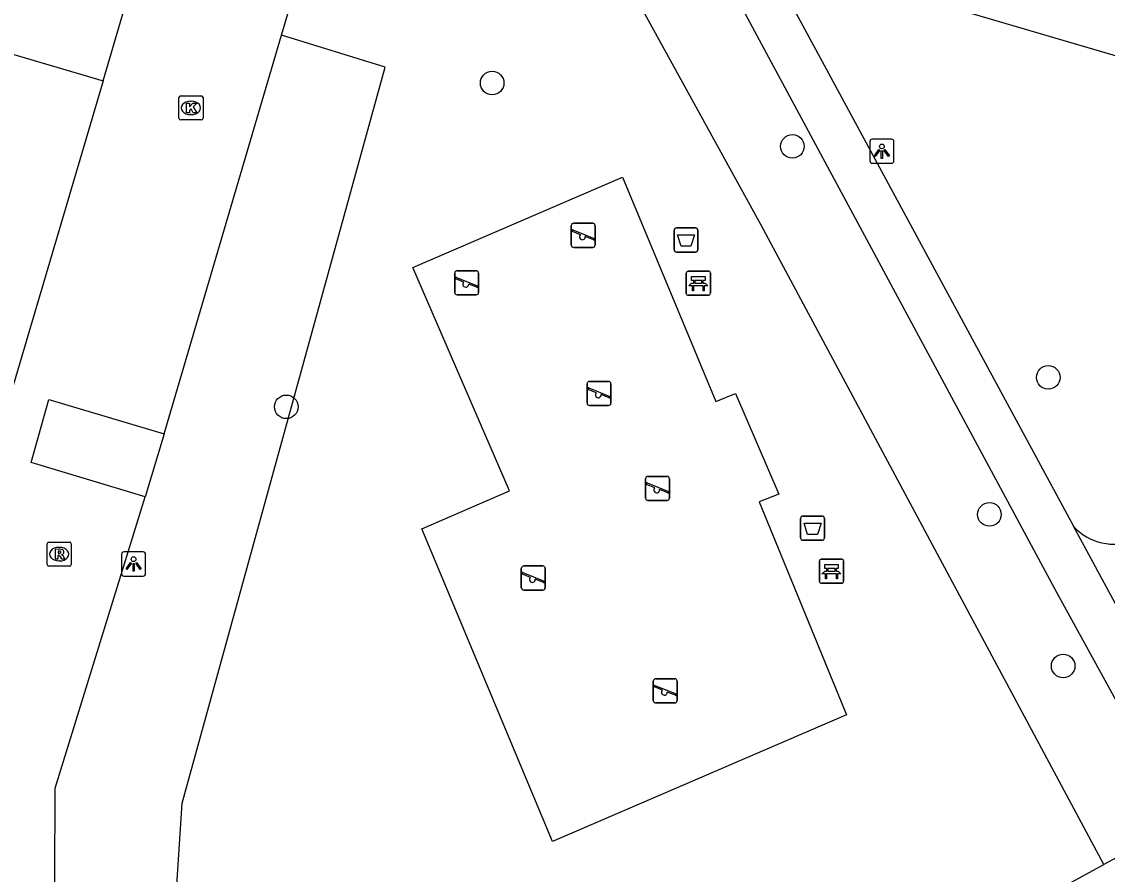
# Model space of a CAD drawing. Extents: x 161771 to 163125, y 382479 to 383177.
# Drawn here: x 162516.25 to 162561.23, y 382551.77 to 382587.11 of the extents above; entities that cross this region are included whole.
import ezdxf

# ---------------------------------------------------------------- set-up
doc = ezdxf.new("R2010")
doc.units = 0
for name, color, linetype in [('IMGEO_Afvalbak', 7, 'Continuous'), ('IMGEO_Bank', 7, 'Continuous'), ('IMGEO_Boom', 7, 'Continuous'), ('IMGEO_Groenvoorziening', 7, 'Continuous'), ('IMGEO_Hek', 7, 'Continuous'), ('IMGEO_Kolk', 7, 'Continuous'), ('IMGEO_Lichtpunt', 7, 'Continuous'), ('IMGEO_Pand', 7, 'Continuous'), ('IMGEO_Rijbaan_lokaal_open', 7, 'Continuous'), ('IMGEO_Rioolput', 7, 'Continuous'), ('IMGEO_Speelvoorziening', 7, 'Continuous'), ('IMGEO_Voetpad_halfverhard', 7, 'Continuous'), ('IMGEO_Voetpad_open', 7, 'Continuous')]:
    doc.layers.add(name, color=color, linetype=linetype)

msp = doc.modelspace()

# ---------------------------------------------------------------- linework, layer by layer
at = {"layer": 'IMGEO_Afvalbak'}
for p, q in [((162543.381, 382578.565), (162544.171, 382578.565)), ((162544.171, 382578.565), (162543.381, 382578.565)), ((162543.281, 382577.665), (162543.281, 382578.465)), ((162543.281, 382578.465), (162543.281, 382577.665)), ((162544.271, 382578.465), (162544.271, 382577.665)), ((162544.271, 382577.665), (162544.271, 382578.465)), ((162544.171, 382577.565), (162543.381, 382577.565)), ((162543.381, 382577.565), (162544.171, 382577.565)), ((162548.522, 382565.721), (162548.522, 382566.521)), ((162548.522, 382566.521), (162548.522, 382565.721)), ((162548.622, 382566.621), (162549.412, 382566.621)), ((162549.412, 382566.621), (162548.622, 382566.621)), ((162549.512, 382566.521), (162549.512, 382565.721)), ((162549.512, 382565.721), (162549.512, 382566.521)), ((162549.412, 382565.621), (162548.622, 382565.621)), ((162548.622, 382565.621), (162549.412, 382565.621))]:
    msp.add_line(p, q, dxfattribs=at)
for points in [[(162543.424, 382578.279), (162544.128, 382578.279), (162543.979, 382577.809), (162543.573, 382577.809), (162543.424, 382578.279)], [(162548.665, 382566.335), (162549.369, 382566.335), (162549.22, 382565.865), (162548.814, 382565.865), (162548.665, 382566.335)]]:
    msp.add_lwpolyline(points, dxfattribs=at)
for centre, start, end in [((162543.381, 382578.465), 90, 180), ((162543.381, 382578.465), 90, 180), ((162544.171, 382578.465), 0, 90), ((162544.171, 382578.465), 360, 90), ((162543.381, 382577.665), 180, 270), ((162543.381, 382577.665), 180, 270), ((162544.171, 382577.665), 270, 0), ((162544.171, 382577.665), 270, 0), ((162548.622, 382566.521), 90, 180), ((162548.622, 382566.521), 90, 180), ((162549.412, 382566.521), 0, 90), ((162549.412, 382566.521), 360, 90), ((162548.622, 382565.721), 180, 270), ((162548.622, 382565.721), 180, 270), ((162549.412, 382565.721), 270, 0), ((162549.412, 382565.721), 270, 0)]:
    msp.add_arc(centre, 0.1, start, end, dxfattribs=at)
at = {"layer": 'IMGEO_Bank'}
for p, q in [((162543.785, 382575.849), (162543.785, 382576.69)), ((162543.785, 382576.69), (162543.785, 382575.849)), ((162543.86, 382576.774), (162544.701, 382576.774)), ((162544.701, 382576.774), (162543.86, 382576.774)), ((162544.785, 382576.699), (162544.785, 382575.858)), ((162544.785, 382575.858), (162544.785, 382576.699)), ((162544.094, 382576.28), (162544.094, 382576.386)), ((162544.138, 382576.386), (162544.138, 382576.28)), ((162544.426, 382576.392), (162544.144, 382576.392)), ((162544.144, 382576.274), (162544.426, 382576.274)), ((162544.432, 382576.28), (162544.432, 382576.386)), ((162544.476, 382576.386), (162544.476, 382576.28)), ((162544.482, 382576.172), (162544.089, 382576.172)), ((162544.71, 382575.774), (162543.869, 382575.774)), ((162543.869, 382575.774), (162544.71, 382575.774)), ((162549.304, 382563.911), (162549.304, 382564.752)), ((162549.304, 382564.752), (162549.304, 382563.911)), ((162549.379, 382564.836), (162550.22, 382564.836)), ((162550.22, 382564.836), (162549.379, 382564.836)), ((162550.304, 382564.761), (162550.304, 382563.92)), ((162550.304, 382563.92), (162550.304, 382564.761)), ((162550.001, 382564.234), (162549.608, 382564.234)), ((162549.613, 382564.342), (162549.613, 382564.448)), ((162549.657, 382564.448), (162549.657, 382564.342)), ((162549.945, 382564.454), (162549.663, 382564.454)), ((162549.663, 382564.336), (162549.945, 382564.336)), ((162549.951, 382564.342), (162549.951, 382564.448)), ((162549.995, 382564.448), (162549.995, 382564.342)), ((162550.229, 382563.836), (162549.388, 382563.836)), ((162549.388, 382563.836), (162550.229, 382563.836))]:
    msp.add_line(p, q, dxfattribs=at)
for points in [[(162544.032, 382576.172), (162543.89, 382576.172), (162544.002, 382576.274), (162544.088, 382576.274)], [(162544.088, 382576.392), (162544.002, 382576.392), (162544.002, 382576.553), (162544.565, 382576.553), (162544.565, 382576.392), (162544.482, 382576.392)], [(162544.482, 382576.274), (162544.565, 382576.274), (162544.677, 382576.172), (162544.538, 382576.172)], [(162544.082, 382576.165), (162544.082, 382575.958), (162544.039, 382575.958), (162544.039, 382576.165)], [(162544.532, 382576.165), (162544.532, 382575.958), (162544.488, 382575.958), (162544.488, 382576.165)], [(162549.607, 382564.454), (162549.521, 382564.454), (162549.521, 382564.615), (162550.084, 382564.615), (162550.084, 382564.454), (162550.001, 382564.454)], [(162549.551, 382564.234), (162549.409, 382564.234), (162549.521, 382564.336), (162549.607, 382564.336)], [(162549.601, 382564.227), (162549.601, 382564.02), (162549.558, 382564.02), (162549.558, 382564.227)], [(162550.001, 382564.336), (162550.084, 382564.336), (162550.196, 382564.234), (162550.057, 382564.234)], [(162550.051, 382564.227), (162550.051, 382564.02), (162550.007, 382564.02), (162550.007, 382564.227)]]:
    msp.add_lwpolyline(points, dxfattribs=at)
for centre, radius, start, end in [((162543.863, 382576.696), 0.0779, 92.4484, 184.2845), ((162543.863, 382576.696), 0.0779, 92.4484, 184.2845), ((162544.707, 382576.696), 0.0779, 2.4484, 94.2845), ((162544.707, 382576.696), 0.0779, 2.4484, 94.2845), ((162544.087, 382576.385), 0.00671, 2.8957, 87.1043), ((162544.087, 382576.281), 0.00671, 272.8957, 357.1043), ((162544.144, 382576.385), 0.00671, 92.8957, 177.1043), ((162544.144, 382576.281), 0.00671, 182.8957, 267.1043), ((162544.426, 382576.385), 0.00671, 2.8957, 87.1043), ((162544.426, 382576.281), 0.00671, 272.8957, 357.1043), ((162544.483, 382576.385), 0.00671, 92.8957, 177.1043), ((162544.483, 382576.281), 0.00671, 182.8957, 267.1043), ((162543.863, 382575.852), 0.0779, 182.4484, 274.2845), ((162543.863, 382575.852), 0.0779, 182.4484, 274.2845), ((162544.032, 382576.165), 0.00671, 2.8957, 87.1043), ((162544.089, 382576.165), 0.00671, 92.8957, 177.1043), ((162544.481, 382576.165), 0.00671, 2.8957, 87.1043), ((162544.538, 382576.165), 0.00671, 92.8957, 177.1043), ((162544.707, 382575.852), 0.0779, 272.4484, 4.2845), ((162544.707, 382575.852), 0.0779, 272.4484, 4.2845), ((162549.382, 382564.758), 0.0779, 92.4484, 184.2845), ((162549.382, 382564.758), 0.0779, 92.4484, 184.2845), ((162550.226, 382564.758), 0.0779, 2.4484, 94.2845), ((162550.226, 382564.758), 0.0779, 2.4484, 94.2845), ((162549.551, 382564.227), 0.00671, 2.8957, 87.1043), ((162549.608, 382564.227), 0.00671, 92.8957, 177.1043), ((162549.606, 382564.447), 0.00671, 2.8957, 87.1043), ((162549.606, 382564.343), 0.00671, 272.8957, 357.1043), ((162549.663, 382564.447), 0.00671, 92.8957, 177.1043), ((162549.663, 382564.343), 0.00671, 182.8957, 267.1043), ((162549.945, 382564.447), 0.00671, 2.8957, 87.1043), ((162549.945, 382564.343), 0.00671, 272.8957, 357.1043), ((162550.002, 382564.447), 0.00671, 92.8957, 177.1043), ((162550.002, 382564.343), 0.00671, 182.8957, 267.1043), ((162550, 382564.227), 0.00671, 2.8957, 87.1043), ((162550.057, 382564.227), 0.00671, 92.8957, 177.1043), ((162549.382, 382563.914), 0.0779, 182.4484, 274.2845), ((162549.382, 382563.914), 0.0779, 182.4484, 274.2845), ((162550.226, 382563.914), 0.0779, 272.4484, 4.2845), ((162550.226, 382563.914), 0.0779, 272.4484, 4.2845)]:
    msp.add_arc(centre, radius, start, end, dxfattribs=at)
at = {"layer": 'IMGEO_Boom'}
for centre in [(162535.743, 382584.572), (162548.183, 382581.946), (162558.786, 382572.37), (162527.211, 382571.15), (162556.348, 382566.69), (162559.404, 382560.409)]:
    msp.add_circle(centre, 0.489, dxfattribs=at)
at = {"layer": 'IMGEO_Groenvoorziening'}
for points in [[(162561.095, 382552.178), (162546.883, 382578.675), (162540.628, 382590.059), (162539.023, 382590.571)], [(162521.543, 382530.653), (162521.601, 382534.757), (162522.897, 382554.728), (162531.306, 382585.228), (162527.016, 382586.562)], [(162532.821, 382566.093), (162536.457, 382567.664), (162532.451, 382576.926), (162541.143, 382580.672), (162545.009, 382571.366), (162545.823, 382571.706), (162547.625, 382567.528), (162546.813, 382567.212), (162550.43, 382558.377), (162538.244, 382553.131), (162532.821, 382566.093)]]:
    msp.add_lwpolyline(points, dxfattribs=at)
at = {"layer": 'IMGEO_Hek'}
msp.add_lwpolyline([(162561.095, 382552.178), (162546.883, 382578.675), (162540.628, 382590.059), (162539.023, 382590.571)], dxfattribs=at)
at = {"layer": 'IMGEO_Kolk'}
for p, q in [((162522.758, 382583.116), (162522.758, 382583.968)), ((162522.833, 382584.042), (162523.685, 382584.042)), ((162523.759, 382583.968), (162523.759, 382583.116)), ((162523.246, 382583.822), (162523.271, 382583.822)), ((162523.685, 382583.042), (162522.833, 382583.042)), ((162523.269, 382583.262), (162523.244, 382583.262))]:
    msp.add_line(p, q, dxfattribs=at)
for points in [[(162522.758, 382583.116), (162522.758, 382583.968)], [(162522.833, 382584.042), (162523.685, 382584.042)], [(162523.759, 382583.968), (162523.759, 382583.116)], [(162523.079, 382583.742), (162523.202, 382583.742), (162523.202, 382583.591), (162523.332, 382583.742), (162523.496, 382583.742), (162523.35, 382583.591), (162523.503, 382583.342), (162523.351, 382583.342), (162523.266, 382583.506), (162523.202, 382583.439), (162523.202, 382583.342), (162523.079, 382583.342), (162523.079, 382583.742)], [(162523.685, 382583.042), (162522.833, 382583.042)]]:
    msp.add_lwpolyline(points, dxfattribs=at)
for centre, start, end in [((162522.835, 382583.966), 91.552, 178.448), ((162522.835, 382583.966), 91.552, 178.448), ((162523.683, 382583.966), 1.552, 88.448), ((162523.683, 382583.966), 1.552, 88.448), ((162522.835, 382583.118), 181.552, 268.448), ((162522.835, 382583.118), 181.552, 268.448), ((162523.683, 382583.118), 271.552, 358.448), ((162523.683, 382583.118), 271.552, 358.448)]:
    msp.add_arc(centre, 0.0765, start, end, dxfattribs=at)
for centre, major_axis, ratio, start_param, end_param in [((162523.245, 382583.542), (-0.387, 0.002), 0.722429, 4.712389, 7.853982), ((162523.27, 382583.542), (-0.39, 0.002), 0.717154, 1.570796, 4.712389)]:
    msp.add_ellipse(centre, major_axis=major_axis, ratio=ratio, start_param=start_param, end_param=end_param, dxfattribs=at)
at = {"layer": 'IMGEO_Lichtpunt'}
for p, q in [((162551.393, 382582.147), (162551.393, 382581.34)), ((162551.393, 382582.147), (162551.393, 382581.34)), ((162552.295, 382582.242), (162551.487, 382582.242)), ((162552.295, 382582.242), (162551.487, 382582.242)), ((162552.389, 382581.34), (162552.389, 382582.147)), ((162552.389, 382581.34), (162552.389, 382582.147)), ((162551.487, 382581.246), (162552.295, 382581.246)), ((162551.487, 382581.246), (162552.295, 382581.246)), ((162520.382, 382565.039), (162520.382, 382564.232)), ((162520.382, 382565.039), (162520.382, 382564.232)), ((162521.284, 382565.134), (162520.476, 382565.134)), ((162521.284, 382565.134), (162520.476, 382565.134)), ((162521.378, 382564.232), (162521.378, 382565.039)), ((162521.378, 382564.232), (162521.378, 382565.039)), ((162520.476, 382564.138), (162521.284, 382564.138)), ((162520.476, 382564.138), (162521.284, 382564.138))]:
    msp.add_line(p, q, dxfattribs=at)
for points in [[(162551.767, 382581.811), (162551.806, 382581.783), (162551.618, 382581.521), (162551.58, 382581.548), (162551.767, 382581.811)], [(162551.869, 382581.763), (162551.916, 382581.763), (162551.916, 382581.441), (162551.869, 382581.441), (162551.869, 382581.763)], [(162551.979, 382581.783), (162552.017, 382581.81), (162552.204, 382581.548), (162552.165, 382581.52), (162551.979, 382581.783)], [(162520.756, 382564.703), (162520.795, 382564.675), (162520.607, 382564.413), (162520.569, 382564.44), (162520.756, 382564.703)], [(162520.858, 382564.655), (162520.905, 382564.655), (162520.905, 382564.333), (162520.858, 382564.333), (162520.858, 382564.655)], [(162520.968, 382564.675), (162521.006, 382564.702), (162521.193, 382564.44), (162521.154, 382564.412), (162520.968, 382564.675)]]:
    msp.add_lwpolyline(points, dxfattribs=at)
for centre in [(162551.892, 382581.945), (162520.881, 382564.837)]:
    msp.add_circle(centre, 0.0994, dxfattribs=at)
for centre, start, end in [((162551.487, 382582.147), 90, 180), ((162551.487, 382582.147), 90, 180), ((162552.295, 382582.147), 0, 90), ((162552.295, 382582.147), 0, 90), ((162551.487, 382581.34), 180, 270), ((162551.487, 382581.34), 180, 270), ((162552.295, 382581.34), 270, 0), ((162552.295, 382581.34), 270, 360), ((162520.476, 382565.039), 90, 180), ((162520.476, 382565.039), 90, 180), ((162521.284, 382565.039), 0, 90), ((162521.284, 382565.039), 0, 90), ((162520.476, 382564.232), 180, 270), ((162520.476, 382564.232), 180, 270), ((162521.284, 382564.232), 270, 0), ((162521.284, 382564.232), 270, 360)]:
    msp.add_arc(centre, 0.0946, start, end, dxfattribs=at)
at = {"layer": 'IMGEO_Pand'}
for points in [[(162519.617, 382584.659), (162521.99, 382592.721)], [(162513.27, 382586.527), (162514.821, 382586.07), (162519.617, 382584.659)]]:
    msp.add_lwpolyline(points, dxfattribs=at)
at = {"layer": 'IMGEO_Rijbaan_lokaal_open'}
for points in [[(162521.359, 382567.425), (162516.632, 382568.843), (162517.369, 382571.46), (162522.148, 382570.03)], [(162522.148, 382570.03), (162521.359, 382567.425)]]:
    msp.add_lwpolyline(points, dxfattribs=at)
at = {"layer": 'IMGEO_Rioolput'}
for p, q in [((162517.299, 382564.618), (162517.299, 382565.47)), ((162517.374, 382565.544), (162518.226, 382565.544)), ((162518.3, 382565.47), (162518.3, 382564.618)), ((162517.787, 382565.324), (162517.812, 382565.324)), ((162518.226, 382564.544), (162517.374, 382564.544)), ((162517.81, 382564.764), (162517.785, 382564.764))]:
    msp.add_line(p, q, dxfattribs=at)
for points in [[(162517.299, 382564.618), (162517.299, 382565.47)], [(162517.374, 382565.544), (162518.226, 382565.544)], [(162518.3, 382565.47), (162518.3, 382564.618)], [(162517.888, 382565.242), (162517.636, 382565.244), (162517.636, 382564.844)], [(162517.636, 382564.844), (162517.76, 382564.844), (162517.76, 382565.006), (162517.771, 382565.006)], [(162517.814, 382565.163), (162517.76, 382565.163), (162517.76, 382565.082)], [(162517.76, 382565.082), (162517.812, 382565.082)], [(162518.226, 382564.544), (162517.374, 382564.544)], [(162517.818, 382564.977), (162517.889, 382564.844), (162518.029, 382564.844), (162517.964, 382564.97)]]:
    msp.add_lwpolyline(points, dxfattribs=at)
for centre, radius, start, end in [((162517.376, 382565.468), 0.0765, 91.552, 178.448), ((162517.376, 382565.468), 0.0765, 91.552, 178.448), ((162518.224, 382565.468), 0.0765, 1.552, 88.448), ((162518.224, 382565.468), 0.0765, 1.552, 88.448), ((162517.77, 382564.953), 0.0533, 26.0293, 88.6989), ((162517.796, 382565.271), 0.19, 274.7715, 282.9687), ((162517.82, 382565.067), 0.0964, 77.0061, 93.1865), ((162517.834, 382565.124), 0.0378, 276.6634, 79.6772), ((162517.887, 382565.132), 0.109, 350.3612, 89.416), ((162517.885, 382565.132), 0.112, 277.5842, 350.9817), ((162517.869, 382564.917), 0.108, 29.5134, 73.7905), ((162517.376, 382564.62), 0.0765, 181.552, 268.448), ((162517.376, 382564.62), 0.0765, 181.552, 268.448), ((162518.224, 382564.62), 0.0765, 271.552, 358.448), ((162518.224, 382564.62), 0.0765, 271.552, 358.448)]:
    msp.add_arc(centre, radius, start, end, dxfattribs=at)
for centre, major_axis, ratio, start_param, end_param in [((162517.786, 382565.044), (-0.387, 0.002), 0.722429, 4.712389, 7.853982), ((162517.811, 382565.044), (-0.39, 0.002), 0.717154, 1.570796, 4.712389)]:
    msp.add_ellipse(centre, major_axis=major_axis, ratio=ratio, start_param=start_param, end_param=end_param, dxfattribs=at)
at = {"layer": 'IMGEO_Speelvoorziening'}
for p, q in [((162539.02, 382577.858), (162539.02, 382578.658)), ((162539.02, 382578.658), (162539.02, 382577.858)), ((162539.089, 382578.483), (162539.965, 382578.13)), ((162539.12, 382578.758), (162539.91, 382578.758)), ((162539.91, 382578.758), (162539.12, 382578.758)), ((162540.01, 382578.658), (162540.01, 382577.858)), ((162540.01, 382577.858), (162540.01, 382578.658)), ((162539.403, 382578.286), (162539.064, 382578.423)), ((162539.941, 382578.07), (162539.601, 382578.207)), ((162539.91, 382577.758), (162539.12, 382577.758)), ((162539.12, 382577.758), (162539.91, 382577.758)), ((162534.188, 382575.892), (162534.188, 382576.692)), ((162534.188, 382576.692), (162534.188, 382575.892)), ((162534.288, 382576.792), (162535.078, 382576.792)), ((162535.078, 382576.792), (162534.288, 382576.792)), ((162535.178, 382576.692), (162535.178, 382575.892)), ((162535.178, 382575.892), (162535.178, 382576.692)), ((162534.571, 382576.32), (162534.232, 382576.457)), ((162534.257, 382576.517), (162535.133, 382576.164)), ((162535.109, 382576.104), (162534.769, 382576.241)), ((162535.078, 382575.792), (162534.288, 382575.792)), ((162534.288, 382575.792), (162535.078, 382575.792)), ((162539.775, 382572.206), (162540.565, 382572.206)), ((162540.565, 382572.206), (162539.775, 382572.206)), ((162539.675, 382571.306), (162539.675, 382572.106)), ((162539.675, 382572.106), (162539.675, 382571.306)), ((162540.058, 382571.734), (162539.719, 382571.871)), ((162539.744, 382571.931), (162540.62, 382571.578)), ((162540.665, 382572.106), (162540.665, 382571.306)), ((162540.665, 382571.306), (162540.665, 382572.106)), ((162540.596, 382571.518), (162540.256, 382571.655)), ((162540.565, 382571.206), (162539.775, 382571.206)), ((162539.775, 382571.206), (162540.565, 382571.206)), ((162542.099, 382567.369), (162542.099, 382568.169)), ((162542.099, 382568.169), (162542.099, 382567.369)), ((162542.199, 382568.269), (162542.989, 382568.269)), ((162542.989, 382568.269), (162542.199, 382568.269)), ((162543.089, 382568.169), (162543.089, 382567.369)), ((162543.089, 382567.369), (162543.089, 382568.169)), ((162542.482, 382567.797), (162542.143, 382567.934)), ((162542.168, 382567.994), (162543.044, 382567.641)), ((162543.02, 382567.581), (162542.68, 382567.718)), ((162542.989, 382567.269), (162542.199, 382567.269)), ((162542.199, 382567.269), (162542.989, 382567.269)), ((162537.049, 382564.553), (162537.839, 382564.553)), ((162537.839, 382564.553), (162537.049, 382564.553)), ((162536.949, 382563.653), (162536.949, 382564.453)), ((162536.949, 382564.453), (162536.949, 382563.653)), ((162537.332, 382564.081), (162536.993, 382564.218)), ((162537.018, 382564.278), (162537.894, 382563.925)), ((162537.939, 382564.453), (162537.939, 382563.653)), ((162537.939, 382563.653), (162537.939, 382564.453)), ((162537.87, 382563.865), (162537.53, 382564.002)), ((162537.839, 382563.553), (162537.049, 382563.553)), ((162537.049, 382563.553), (162537.839, 382563.553)), ((162542.419, 382558.98), (162542.419, 382559.78)), ((162542.419, 382559.78), (162542.419, 382558.98)), ((162542.488, 382559.605), (162543.364, 382559.252)), ((162542.519, 382559.88), (162543.309, 382559.88)), ((162543.309, 382559.88), (162542.519, 382559.88)), ((162543.409, 382559.78), (162543.409, 382558.98)), ((162543.409, 382558.98), (162543.409, 382559.78)), ((162542.802, 382559.408), (162542.463, 382559.545)), ((162543.34, 382559.192), (162543, 382559.329)), ((162543.309, 382558.88), (162542.519, 382558.88)), ((162542.519, 382558.88), (162543.309, 382558.88))]:
    msp.add_line(p, q, dxfattribs=at)
for centre, radius, start, end in [((162539.12, 382578.658), 0.1, 90, 180), ((162539.12, 382578.658), 0.1, 90, 180), ((162539.077, 382578.453), 0.0327, 68.078, 248.078), ((162539.91, 382578.658), 0.1, 0, 90), ((162539.91, 382578.658), 0.1, 360, 90), ((162539.482, 382578.196), 0.12, 130.9928, 5.1632), ((162539.953, 382578.1), 0.0327, 248.078, 68.078), ((162539.12, 382577.858), 0.1, 180, 270), ((162539.12, 382577.858), 0.1, 180, 270), ((162539.91, 382577.858), 0.1, 270, 0), ((162539.91, 382577.858), 0.1, 270, 0), ((162534.288, 382576.692), 0.1, 90, 180), ((162534.288, 382576.692), 0.1, 90, 180), ((162535.078, 382576.692), 0.1, 0, 90), ((162535.078, 382576.692), 0.1, 360, 90), ((162534.245, 382576.487), 0.0327, 68.078, 248.078), ((162534.65, 382576.23), 0.12, 130.9928, 5.1632), ((162534.288, 382575.892), 0.1, 180, 270), ((162534.288, 382575.892), 0.1, 180, 270), ((162535.078, 382575.892), 0.1, 270, 0), ((162535.078, 382575.892), 0.1, 270, 0), ((162535.121, 382576.134), 0.0327, 248.078, 68.078), ((162539.775, 382572.106), 0.1, 90, 180), ((162539.775, 382572.106), 0.1, 90, 180), ((162540.565, 382572.106), 0.1, 0, 90), ((162540.565, 382572.106), 0.1, 360, 90), ((162539.732, 382571.901), 0.0327, 68.078, 248.078), ((162540.137, 382571.644), 0.12, 130.9928, 5.1632), ((162539.775, 382571.306), 0.1, 180, 270), ((162539.775, 382571.306), 0.1, 180, 270), ((162540.565, 382571.306), 0.1, 270, 0), ((162540.565, 382571.306), 0.1, 270, 0), ((162540.608, 382571.548), 0.0327, 248.078, 68.078), ((162542.199, 382568.169), 0.1, 90, 180), ((162542.199, 382568.169), 0.1, 90, 180), ((162542.989, 382568.169), 0.1, 0, 90), ((162542.989, 382568.169), 0.1, 360, 90), ((162542.156, 382567.964), 0.0327, 68.078, 248.078), ((162542.561, 382567.707), 0.12, 130.9928, 5.1632), ((162542.199, 382567.369), 0.1, 180, 270), ((162542.199, 382567.369), 0.1, 180, 270), ((162542.989, 382567.369), 0.1, 270, 0), ((162542.989, 382567.369), 0.1, 270, 0), ((162543.032, 382567.611), 0.0327, 248.078, 68.078), ((162537.049, 382564.453), 0.1, 90, 180), ((162537.049, 382564.453), 0.1, 90, 180), ((162537.839, 382564.453), 0.1, 0, 90), ((162537.839, 382564.453), 0.1, 360, 90), ((162537.006, 382564.248), 0.0327, 68.078, 248.078), ((162537.411, 382563.991), 0.12, 130.9928, 5.1632), ((162537.049, 382563.653), 0.1, 180, 270), ((162537.049, 382563.653), 0.1, 180, 270), ((162537.839, 382563.653), 0.1, 270, 0), ((162537.839, 382563.653), 0.1, 270, 0), ((162537.882, 382563.895), 0.0327, 248.078, 68.078), ((162542.519, 382559.78), 0.1, 90, 180), ((162542.519, 382559.78), 0.1, 90, 180), ((162542.476, 382559.575), 0.0327, 68.078, 248.078), ((162543.309, 382559.78), 0.1, 0, 90), ((162543.309, 382559.78), 0.1, 360, 90), ((162542.881, 382559.318), 0.12, 130.9928, 5.1632), ((162543.352, 382559.222), 0.0327, 248.078, 68.078), ((162542.519, 382558.98), 0.1, 180, 270), ((162542.519, 382558.98), 0.1, 180, 270), ((162543.309, 382558.98), 0.1, 270, 0), ((162543.309, 382558.98), 0.1, 270, 0)]:
    msp.add_arc(centre, radius, start, end, dxfattribs=at)
at = {"layer": 'IMGEO_Voetpad_halfverhard'}
for points in [[(162562.52, 382552.957), (162561.095, 382552.178)], [(162521.543, 382530.653), (162523.927, 382531.853), (162561.095, 382552.178)]]:
    msp.add_lwpolyline(points, dxfattribs=at)
msp.add_arc((162561.498, 382567.686), 2.23, 221.8045, 293.0757, dxfattribs=at)
at = {"layer": 'IMGEO_Voetpad_open'}
for points in [[(162527.016, 382586.562), (162528.794, 382592.599)], [(162544.465, 382590.71), (162559.143, 382563.44), (162563.351, 382555.774)], [(162570.463, 382583.09), (162546.975, 382589.993)], [(162546.975, 382589.993), (162549.778, 382584.799), (162559.836, 382566.2)], [(162522.148, 382570.03), (162527.016, 382586.562)], [(162519.617, 382584.659), (162515.824, 382571.805)], [(162517.602, 382547.783), (162517.629, 382555.341), (162521.359, 382567.425)], [(162562.391, 382561.472), (162559.836, 382566.2)]]:
    msp.add_lwpolyline(points, dxfattribs=at)

doc.saveas('drawing.dxf')
